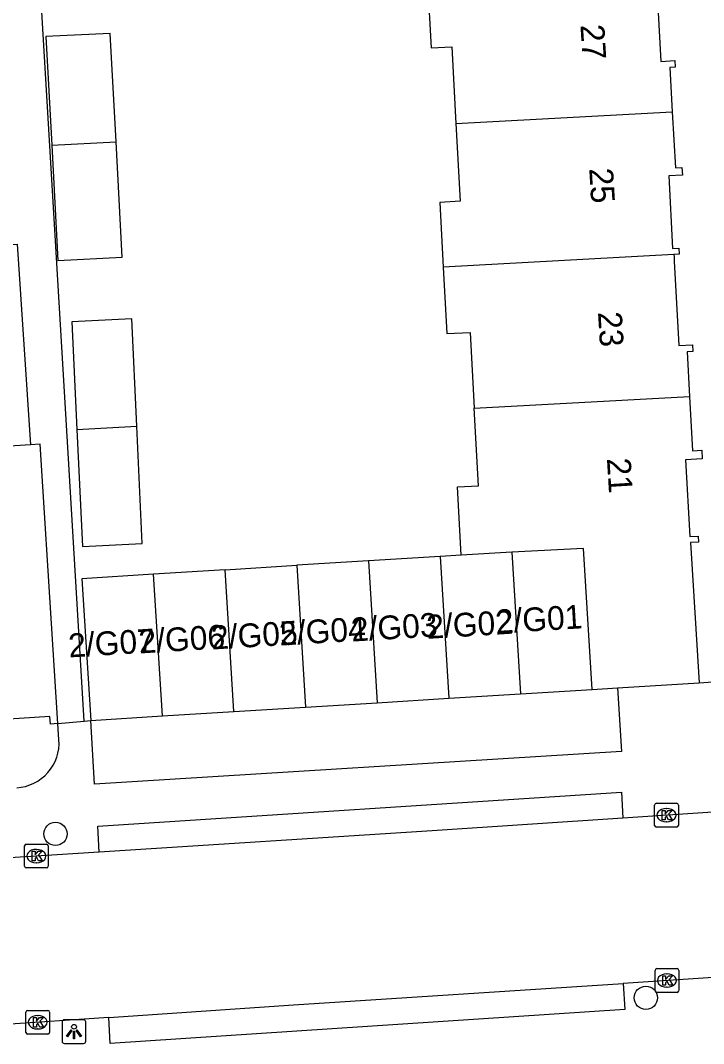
# Model space of a CAD drawing. Extents: x 159689 to 160786, y 387323 to 388339.
# Drawn here: x 160449.87 to 160478.61, y 387632.53 to 387675.56 of the extents above; entities that cross this region are included whole.
import ezdxf

# ---------------------------------------------------------------- set-up
doc = ezdxf.new("R2010")
doc.units = 0
for name, color, linetype in [('IMGEO_Boom', 7, 'Continuous'), ('IMGEO_Kolk', 7, 'Continuous'), ('IMGEO_Lichtpunt', 7, 'Continuous'), ('IMGEO_Pand', 7, 'Continuous'), ('IMGEO_Pand_nummerreeks', 7, 'Continuous'), ('IMGEO_Rijbaan_lokaal_open', 7, 'Continuous'), ('IMGEO_Voetpad_open', 7, 'Continuous')]:
    doc.layers.add(name, color=color, linetype=linetype)

msp = doc.modelspace()

# ---------------------------------------------------------------- linework, layer by layer
at = {"layer": 'IMGEO_Boom'}
for centre in [(160451.347, 387641.343), (160476.188, 387634.45)]:
    msp.add_circle(centre, 0.489, dxfattribs=at)
at = {"layer": 'IMGEO_Kolk'}
for p, q in [((160476.554, 387641.704), (160476.554, 387642.556)), ((160476.629, 387642.63), (160477.481, 387642.63)), ((160477.555, 387642.556), (160477.555, 387641.704)), ((160477.042, 387642.41), (160477.067, 387642.41)), ((160477.481, 387641.63), (160476.629, 387641.63)), ((160477.065, 387641.85), (160477.04, 387641.85)), ((160450.043, 387639.985), (160450.043, 387640.837)), ((160450.118, 387640.911), (160450.97, 387640.911)), ((160451.044, 387640.837), (160451.044, 387639.985)), ((160450.531, 387640.691), (160450.556, 387640.691)), ((160450.97, 387639.911), (160450.118, 387639.911)), ((160450.554, 387640.131), (160450.529, 387640.131)), ((160476.574, 387634.75), (160476.574, 387635.602)), ((160476.649, 387635.676), (160477.501, 387635.676)), ((160477.575, 387635.602), (160477.575, 387634.75)), ((160477.062, 387635.456), (160477.087, 387635.456)), ((160477.085, 387634.896), (160477.06, 387634.896)), ((160477.501, 387634.676), (160476.649, 387634.676)), ((160450.173, 387633.92), (160451.025, 387633.92)), ((160450.098, 387632.994), (160450.098, 387633.846)), ((160450.586, 387633.7), (160450.611, 387633.7)), ((160451.099, 387633.846), (160451.099, 387632.994)), ((160450.609, 387633.14), (160450.584, 387633.14)), ((160451.025, 387632.92), (160450.173, 387632.92))]:
    msp.add_line(p, q, dxfattribs=at)
for points in [[(160476.554, 387641.704), (160476.554, 387642.556)], [(160476.629, 387642.63), (160477.481, 387642.63)], [(160477.555, 387642.556), (160477.555, 387641.704)], [(160476.875, 387642.33), (160476.998, 387642.33), (160476.998, 387642.179), (160477.128, 387642.33), (160477.292, 387642.33), (160477.146, 387642.179), (160477.299, 387641.93), (160477.147, 387641.93), (160477.062, 387642.094), (160476.998, 387642.027), (160476.998, 387641.93), (160476.875, 387641.93), (160476.875, 387642.33)], [(160477.481, 387641.63), (160476.629, 387641.63)], [(160450.043, 387639.985), (160450.043, 387640.837)], [(160450.118, 387640.911), (160450.97, 387640.911)], [(160451.044, 387640.837), (160451.044, 387639.985)], [(160450.364, 387640.611), (160450.487, 387640.611), (160450.487, 387640.46), (160450.617, 387640.611), (160450.781, 387640.611), (160450.635, 387640.46), (160450.788, 387640.211), (160450.636, 387640.211), (160450.551, 387640.375), (160450.487, 387640.308), (160450.487, 387640.211), (160450.364, 387640.211), (160450.364, 387640.611)], [(160450.97, 387639.911), (160450.118, 387639.911)], [(160476.574, 387634.75), (160476.574, 387635.602)], [(160476.649, 387635.676), (160477.501, 387635.676)], [(160477.575, 387635.602), (160477.575, 387634.75)], [(160476.895, 387635.376), (160477.018, 387635.376), (160477.018, 387635.225), (160477.148, 387635.376), (160477.312, 387635.376), (160477.166, 387635.225), (160477.319, 387634.976), (160477.167, 387634.976), (160477.082, 387635.14), (160477.018, 387635.073), (160477.018, 387634.976), (160476.895, 387634.976), (160476.895, 387635.376)], [(160477.501, 387634.676), (160476.649, 387634.676)], [(160450.173, 387633.92), (160451.025, 387633.92)], [(160450.098, 387632.994), (160450.098, 387633.846)], [(160450.419, 387633.62), (160450.542, 387633.62), (160450.542, 387633.469), (160450.672, 387633.62), (160450.836, 387633.62), (160450.69, 387633.469), (160450.843, 387633.22), (160450.691, 387633.22), (160450.606, 387633.384), (160450.542, 387633.317), (160450.542, 387633.22), (160450.419, 387633.22), (160450.419, 387633.62)], [(160451.099, 387633.846), (160451.099, 387632.994)], [(160451.025, 387632.92), (160450.173, 387632.92)]]:
    msp.add_lwpolyline(points, dxfattribs=at)
for centre, start, end in [((160476.631, 387642.554), 91.552, 178.448), ((160476.631, 387642.554), 91.552, 178.448), ((160477.479, 387642.554), 1.552, 88.448), ((160477.479, 387642.554), 1.552, 88.448), ((160476.631, 387641.706), 181.552, 268.448), ((160476.631, 387641.706), 181.552, 268.448), ((160477.479, 387641.706), 271.552, 358.448), ((160477.479, 387641.706), 271.552, 358.448), ((160450.12, 387640.835), 91.552, 178.448), ((160450.12, 387640.835), 91.552, 178.448), ((160450.968, 387640.835), 1.552, 88.448), ((160450.968, 387640.835), 1.552, 88.448), ((160450.12, 387639.987), 181.552, 268.448), ((160450.12, 387639.987), 181.552, 268.448), ((160450.968, 387639.987), 271.552, 358.448), ((160450.968, 387639.987), 271.552, 358.448), ((160476.651, 387635.6), 91.552, 178.448), ((160476.651, 387635.6), 91.552, 178.448), ((160477.499, 387635.6), 1.552, 88.448), ((160477.499, 387635.6), 1.552, 88.448), ((160476.651, 387634.752), 181.552, 268.448), ((160476.651, 387634.752), 181.552, 268.448), ((160477.499, 387634.752), 271.552, 358.448), ((160477.499, 387634.752), 271.552, 358.448), ((160450.175, 387633.844), 91.552, 178.448), ((160450.175, 387633.844), 91.552, 178.448), ((160451.023, 387633.844), 1.552, 88.448), ((160451.023, 387633.844), 1.552, 88.448), ((160450.175, 387632.996), 181.552, 268.448), ((160450.175, 387632.996), 181.552, 268.448), ((160451.023, 387632.996), 271.552, 358.448), ((160451.023, 387632.996), 271.552, 358.448)]:
    msp.add_arc(centre, 0.0765, start, end, dxfattribs=at)
for centre, major_axis, ratio, start_param, end_param in [((160477.041, 387642.13), (-0.387, 0.002), 0.722429, 4.712389, 7.853982), ((160477.066, 387642.13), (-0.39, 0.002), 0.717154, 1.570796, 4.712389), ((160450.53, 387640.411), (-0.387, 0.002), 0.722429, 4.712389, 7.853982), ((160450.555, 387640.411), (-0.39, 0.002), 0.717154, 1.570796, 4.712389), ((160477.061, 387635.176), (-0.387, 0.002), 0.722429, 4.712389, 7.853982), ((160477.086, 387635.176), (-0.39, 0.002), 0.717154, 1.570796, 4.712389), ((160450.585, 387633.42), (-0.387, 0.002), 0.722429, 4.712389, 7.853982), ((160450.61, 387633.42), (-0.39, 0.002), 0.717154, 1.570796, 4.712389)]:
    msp.add_ellipse(centre, major_axis=major_axis, ratio=ratio, start_param=start_param, end_param=end_param, dxfattribs=at)
at = {"layer": 'IMGEO_Lichtpunt'}
for p, q in [((160451.627, 387633.433), (160451.627, 387632.626)), ((160451.627, 387633.433), (160451.627, 387632.626)), ((160452.529, 387633.528), (160451.721, 387633.528)), ((160452.529, 387633.528), (160451.721, 387633.528)), ((160452.623, 387632.626), (160452.623, 387633.433)), ((160452.623, 387632.626), (160452.623, 387633.433)), ((160451.721, 387632.532), (160452.529, 387632.532)), ((160451.721, 387632.532), (160452.529, 387632.532))]:
    msp.add_line(p, q, dxfattribs=at)
for points in [[(160452.001, 387633.097), (160452.04, 387633.069), (160451.852, 387632.807), (160451.814, 387632.834), (160452.001, 387633.097)], [(160452.103, 387633.049), (160452.15, 387633.049), (160452.15, 387632.727), (160452.103, 387632.727), (160452.103, 387633.049)], [(160452.213, 387633.069), (160452.251, 387633.096), (160452.438, 387632.834), (160452.399, 387632.806), (160452.213, 387633.069)]]:
    msp.add_lwpolyline(points, dxfattribs=at)
msp.add_circle((160452.126, 387633.231), 0.0994, dxfattribs=at)
for centre, start, end in [((160451.721, 387633.433), 90, 180), ((160451.721, 387633.433), 90, 180), ((160452.529, 387633.433), 0, 90), ((160452.529, 387633.433), 0, 90), ((160451.721, 387632.626), 180, 270), ((160451.721, 387632.626), 180, 270), ((160452.529, 387632.626), 270, 0), ((160452.529, 387632.626), 270, 360)]:
    msp.add_arc(centre, 0.0946, start, end, dxfattribs=at)
at = {"layer": 'IMGEO_Pand'}
for points in [[(160476.606, 387677.687), (160476.611, 387677.603), (160476.62, 387677.446), (160476.817, 387673.839), (160477.409, 387673.871), (160477.424, 387673.599), (160477.197, 387673.587), (160477.3, 387671.716)], [(160467.001, 387677.171), (160467.153, 387674.405), (160468.022, 387674.453), (160468.199, 387671.228)], [(160453.894, 387670.461), (160453.652, 387675.011), (160450.943, 387674.883), (160451.187, 387670.316)], [(160468.199, 387671.228), (160477.3, 387671.716)], [(160477.3, 387671.716), (160477.429, 387669.366), (160477.708, 387669.381), (160477.726, 387669.05), (160477.148, 387669.018), (160477.315, 387665.971), (160477.579, 387665.986), (160477.594, 387665.723), (160477.368, 387665.711)], [(160468.199, 387671.228), (160468.379, 387667.953), (160467.513, 387667.906), (160467.662, 387665.189)], [(160451.187, 387670.316), (160453.894, 387670.461)], [(160451.187, 387670.316), (160451.447, 387665.469), (160454.153, 387665.597), (160453.894, 387670.461)], [(160477.368, 387665.711), (160467.662, 387665.189)], [(160477.368, 387665.711), (160477.373, 387665.613), (160477.383, 387665.434), (160477.577, 387661.886), (160478.156, 387661.918), (160478.171, 387661.636), (160477.921, 387661.622), (160478.025, 387659.737)], [(160467.662, 387665.189), (160467.815, 387662.387), (160468.794, 387662.441), (160468.969, 387659.251)], [(160454.766, 387658.489), (160454.552, 387663.007), (160452.031, 387662.887), (160452.246, 387658.354)], [(160468.969, 387659.251), (160478.025, 387659.737)], [(160478.025, 387659.737), (160478.15, 387657.46), (160478.538, 387657.481), (160478.557, 387657.12), (160477.86, 387657.082), (160478.037, 387653.848), (160478.385, 387653.867), (160478.399, 387653.619), (160478.06, 387653.6), (160478.424, 387647.695)], [(160468.418, 387653.072), (160468.261, 387655.936), (160469.149, 387655.985), (160468.969, 387659.251)], [(160452.246, 387658.354), (160454.766, 387658.489)], [(160452.246, 387658.354), (160452.479, 387653.437), (160455, 387653.556), (160454.766, 387658.489)], [(160450.298, 387657.716), (160444.56, 387657.348), (160444.732, 387654.671)], [(160451.451, 387645.983), (160451.111, 387651.295), (160450.812, 387655.953), (160450.697, 387657.742), (160450.298, 387657.716)], [(160473.925, 387647.418), (160473.559, 387653.354), (160470.544, 387653.189)], [(160464.516, 387652.829), (160461.503, 387652.641)], [(160467.53, 387653.017), (160464.516, 387652.829)], [(160464.516, 387652.829), (160464.884, 387646.861)], [(160468.418, 387653.072), (160467.53, 387653.017)], [(160467.53, 387653.017), (160467.898, 387647.047)], [(160470.544, 387653.189), (160468.418, 387653.072)], [(160470.544, 387653.189), (160470.911, 387647.232)], [(160458.489, 387652.453), (160455.475, 387652.265)], [(160458.489, 387652.453), (160461.503, 387652.641)], [(160458.856, 387646.489), (160458.489, 387652.453)], [(160461.503, 387652.641), (160461.87, 387646.675)], [(160455.475, 387652.265), (160452.462, 387652.077), (160452.829, 387646.118)], [(160455.843, 387646.304), (160455.475, 387652.265)], [(160474.995, 387647.484), (160478.424, 387647.695)], [(160467.898, 387647.047), (160470.911, 387647.232)], [(160470.911, 387647.232), (160473.925, 387647.418)], [(160473.925, 387647.418), (160474.995, 387647.484)], [(160461.87, 387646.675), (160464.884, 387646.861)], [(160464.884, 387646.861), (160467.898, 387647.047)], [(160455.843, 387646.304), (160458.856, 387646.489)], [(160458.856, 387646.489), (160461.87, 387646.675)], [(160451.451, 387645.983), (160451.131, 387645.963), (160451.11, 387646.287), (160448.075, 387646.093), (160448.122, 387645.36), (160447.83, 387645.341), (160447.811, 387645.639), (160445.321, 387645.479)], [(160452.829, 387646.118), (160455.843, 387646.304)]]:
    msp.add_lwpolyline(points, dxfattribs=at)
at = {"layer": 'IMGEO_Rijbaan_lokaal_open'}
for points in [[(160495.567, 387643.296), (160491.651, 387643.039), (160481.528, 387642.427), (160475.224, 387642.006)], [(160475.224, 387642.006), (160467.191, 387641.469), (160453.183, 387640.577)], [(160453.183, 387640.577), (160439.458, 387639.703)], [(160496.056, 387636.345), (160492.821, 387636.144), (160481.961, 387635.497), (160475.236, 387635.058)], [(160453.585, 387633.624), (160461.36, 387634.151), (160475.236, 387635.058)], [(160453.585, 387633.624), (160439.904, 387632.697)]]:
    msp.add_lwpolyline(points, dxfattribs=at)
at = {"layer": 'IMGEO_Voetpad_open'}
for points in [[(160452.547, 387646.09), (160450.056, 387687.906)], [(160449.031, 387666.109), (160449.728, 387666.156), (160450.298, 387657.716)], [(160478.424, 387647.695), (160479.76, 387647.79)], [(160474.995, 387647.484), (160475.16, 387644.807), (160452.994, 387643.441), (160452.829, 387646.118)], [(160451.451, 387645.983), (160452.547, 387646.09)], [(160451.494, 387645.303), (160451.451, 387645.983)], [(160452.547, 387646.09), (160452.829, 387646.118)], [(160453.183, 387640.577), (160453.124, 387641.675), (160475.165, 387643.104), (160475.224, 387642.006)], [(160475.236, 387635.058), (160475.298, 387633.96), (160453.647, 387632.526), (160453.585, 387633.624)]]:
    msp.add_lwpolyline(points, dxfattribs=at)
msp.add_arc((160449.599, 387645.18), 1.899, 273.5833, 3.7161, dxfattribs=at)

# ---------------------------------------------------------------- texts
at = {"layer": 'IMGEO_Pand_nummerreeks'}
for s, rotation, p in [('27', 273.4948, (160473.434, 387675.369)), ('25', 273.4948, (160473.803, 387669.328)), ('23', 273.4948, (160474.172, 387663.287)), ('21', 273.4973, (160474.548, 387657.133)), ('2/G03', 3.4946, (160463.811, 387649.432)), ('2/G02', 3.4946, (160466.983, 387649.547)), ('2/G01', 3.4946, (160469.906, 387649.772)), ('2/G05', 3.4946, (160457.926, 387649.098)), ('2/G04', 3.4946, (160460.79, 387649.265)), ('2/G07', 3.4946, (160451.916, 387648.765)), ('2/G06', 3.4946, (160454.874, 387648.932))]:
    msp.add_text(s, height=1, rotation=rotation, dxfattribs=at).set_placement(p)

doc.saveas('drawing.dxf')
